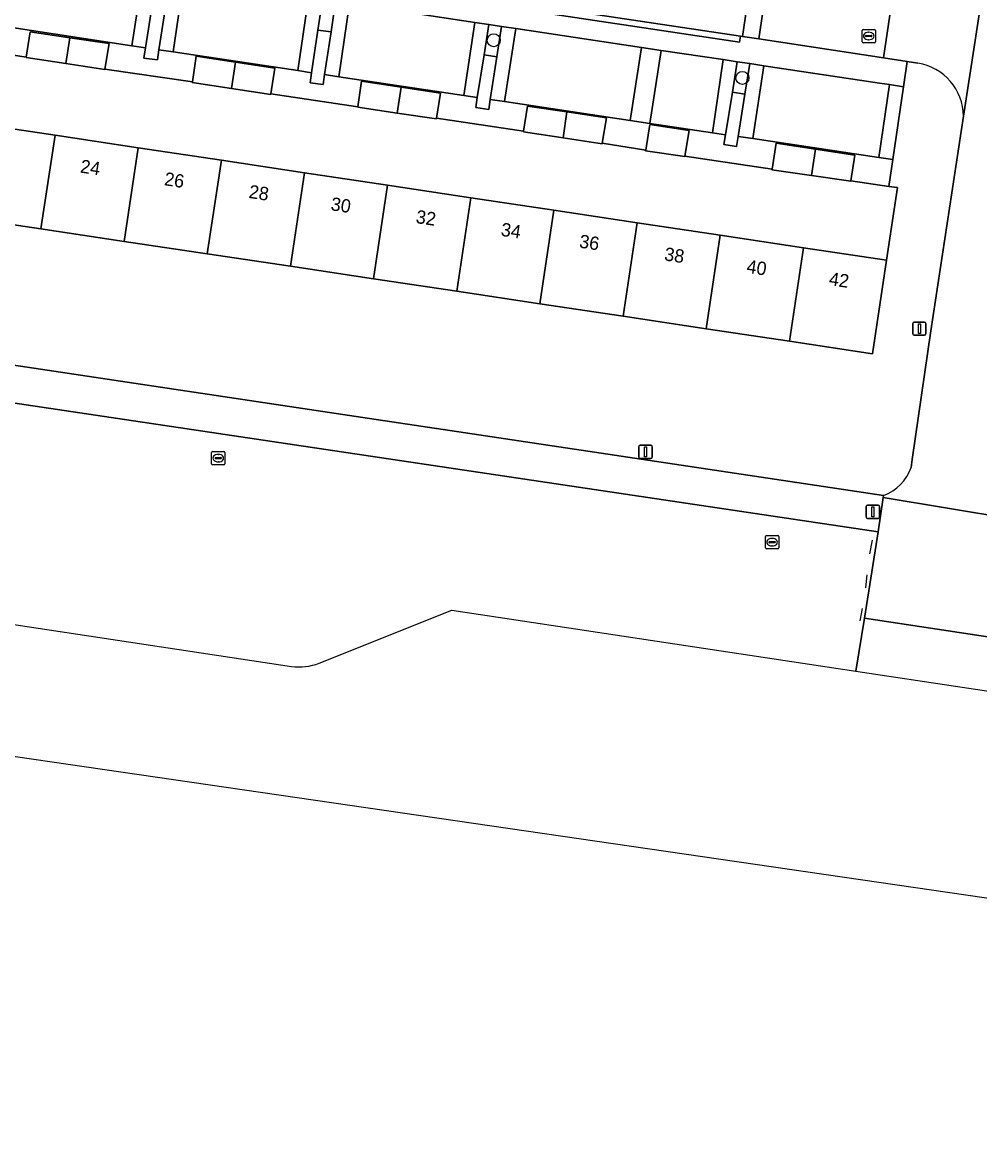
# Model space of a CAD drawing. Extents: x 164148 to 165261, y 382513 to 383432.
# Drawn here: x 164306.2 to 164378.2, y 382657.3 to 382741 of the extents above; entities that cross this region are included whole.
import ezdxf

# ---------------------------------------------------------------- set-up
doc = ezdxf.new("R2010")
doc.units = 0
for name, color, linetype in [('IMGEO_Afsluitpaal', 7, 'Continuous'), ('IMGEO_Boom', 7, 'Continuous'), ('IMGEO_Erf', 7, 'Continuous'), ('IMGEO_Fietspad_open', 7, 'Continuous'), ('IMGEO_Groenvoorziening', 7, 'Continuous'), ('IMGEO_Hek', 7, 'Continuous'), ('IMGEO_Lichtmast', 7, 'Continuous'), ('IMGEO_Pand', 7, 'Continuous'), ('IMGEO_Pand_nummerreeks', 7, 'Continuous'), ('IMGEO_Parkeervlak_open', 7, 'Continuous'), ('IMGEO_Rijbaan_lokaal_open', 7, 'Continuous'), ('IMGEO_Rioolput', 7, 'Continuous'), ('IMGEO_Voetpad_gesloten', 7, 'Continuous'), ('IMGEO_Voetpad_open', 7, 'Continuous'), ('IMGEO_Waterloop', 7, 'Continuous')]:
    doc.layers.add(name, color=color, linetype=linetype)

msp = doc.modelspace()

# ---------------------------------------------------------------- linework, layer by layer
at = {"layer": 'IMGEO_Afsluitpaal'}
for p, q in [((164369.637, 382703.772), (164369.637, 382704.572)), ((164369.637, 382704.572), (164369.637, 382703.772)), ((164369.737, 382704.672), (164370.527, 382704.672)), ((164370.527, 382704.672), (164369.737, 382704.672)), ((164370.627, 382704.572), (164370.627, 382703.772)), ((164370.627, 382703.772), (164370.627, 382704.572)), ((164370.527, 382703.672), (164369.737, 382703.672)), ((164369.737, 382703.672), (164370.527, 382703.672))]:
    msp.add_line(p, q, dxfattribs=at)
msp.add_lwpolyline([(164370.057, 382704.547), (164370.207, 382704.547), (164370.207, 382703.797), (164370.057, 382703.797), (164370.057, 382704.547)], dxfattribs=at)
for centre, start, end in [((164369.737, 382704.572), 90, 180), ((164369.737, 382704.572), 90, 180), ((164370.527, 382704.572), 0, 90), ((164370.527, 382704.572), 360, 90), ((164369.737, 382703.772), 180, 270), ((164369.737, 382703.772), 180, 270), ((164370.527, 382703.772), 270, 0), ((164370.527, 382703.772), 270, 0)]:
    msp.add_arc(centre, 0.1, start, end, dxfattribs=at)
at = {"layer": 'IMGEO_Boom'}
for centre in [(164341.623, 382739.637), (164360.321, 382736.805)]:
    msp.add_circle(centre, 0.489, dxfattribs=at)
at = {"layer": 'IMGEO_Erf'}
msp.add_lwpolyline([(164302.386, 382733.434), (164308.639, 382732.495), (164314.892, 382731.555), (164321.145, 382730.615), (164327.397, 382729.675), (164333.65, 382728.735), (164339.903, 382727.795), (164346.156, 382726.855), (164352.409, 382725.915), (164358.661, 382724.975), (164364.914, 382724.035), (164371.167, 382723.095), (164371.982, 382728.549), (164371.327, 382728.646), (164368.477, 382729.067), (164368.471, 382729.027), (164365.517, 382729.463), (164362.55, 382729.902), (164362.556, 382729.942), (164356.002, 382730.928), (164355.996, 382730.888), (164353.046, 382731.331), (164353.052, 382731.371), (164349.79, 382731.887), (164349.784, 382731.848), (164346.84, 382732.295), (164343.863, 382732.747), (164343.869, 382732.787), (164337.324, 382733.764), (164337.318, 382733.725), (164334.364, 382734.157), (164331.401, 382734.591), (164331.407, 382734.631), (164324.861, 382735.594), (164324.855, 382735.555), (164321.919, 382736.007), (164318.958, 382736.463), (164318.964, 382736.503), (164312.381, 382737.467), (164312.374, 382737.428), (164309.446, 382737.877), (164306.463, 382738.335), (164306.469, 382738.374), (164299.957, 382739.392)], dxfattribs=at)
at = {"layer": 'IMGEO_Fietspad_open'}
msp.add_lwpolyline([(164260.676, 382721.879), (164234.737, 382725.745), (164232.957, 382726.01), (164228.332, 382726.7), (164227.905, 382723.931), (164306.471, 382712.221), (164370.532, 382702.671), (164370.921, 382705.236), (164370.945, 382705.394), (164340.005, 382710.03), (164332.292, 382711.186), (164307.052, 382714.968)], close=True, dxfattribs=at)
at = {"layer": 'IMGEO_Groenvoorziening'}
for points in [[(164239.251, 382756.091), (164235.164, 382728.614), (164234.737, 382725.745), (164260.676, 382721.879), (164307.052, 382714.968), (164332.292, 382711.186), (164340.005, 382710.03), (164370.945, 382705.394)], [(164373.52, 382737.908), (164372.716, 382738.031), (164372.437, 382736.144), (164371.625, 382730.661), (164371.327, 382728.646), (164371.982, 382728.549), (164371.167, 382723.095), (164370.116, 382716.058), (164363.856, 382716.998), (164357.603, 382717.937), (164351.35, 382718.876), (164345.098, 382719.815), (164338.845, 382720.754), (164332.592, 382721.693), (164326.339, 382722.632), (164320.086, 382723.571), (164313.833, 382724.51), (164307.58, 382725.449), (164301.327, 382726.388)], [(164373.009, 382707.505), (164373.096, 382708.107), (164374.489, 382717.772), (164376.942, 382733.935)], [(164328.492, 382692.783), (164338.476, 382696.759), (164368.847, 382692.183), (164369.495, 382696.165), (164370.532, 382702.671), (164306.471, 382712.221), (164227.905, 382723.931), (164226.946, 382717.718), (164225.436, 382717.946), (164156.032, 382728.272), (164156.167, 382727.868), (164154.641, 382728.153), (164153.064, 382730.364)], [(164149.515, 382719.205), (164287.46, 382698.415), (164326.419, 382692.543)]]:
    msp.add_lwpolyline(points, dxfattribs=at)
for points in [[(164329.735, 382742.55), (164328.741, 382742.699), (164328.399, 382740.393), (164329.394, 382740.269)], [(164342.213, 382740.678), (164341.253, 382740.822), (164340.895, 382738.538), (164341.859, 382738.384)], [(164360.888, 382737.877), (164359.935, 382738.019), (164359.569, 382735.739), (164360.52, 382735.586)]]:
    msp.add_lwpolyline(points, close=True, dxfattribs=at)
for centre, radius, start, end in [((164372.886, 382733.901), 4.057, 0.47553, 81.00203), ((164369.713, 382708.663), 3.494, 290.65193, 340.63803), ((164327.013, 382696.488), 3.989, 261.44233, 291.76562)]:
    msp.add_arc(centre, radius, start, end, dxfattribs=at)
at = {"layer": 'IMGEO_Hek'}
for points in [[(164369.896, 382701.007), (164370.097, 382702.024)], [(164369.609, 382698.442), (164369.717, 382699.436)], [(164369.187, 382695.969), (164369.358, 382696.904)]]:
    msp.add_lwpolyline(points, dxfattribs=at)
at = {"layer": 'IMGEO_Lichtmast'}
for p, q in [((164373.139, 382717.542), (164373.139, 382718.342)), ((164373.139, 382718.342), (164373.139, 382717.542)), ((164373.239, 382718.442), (164374.029, 382718.442)), ((164374.029, 382718.442), (164373.239, 382718.442)), ((164374.129, 382718.342), (164374.129, 382717.542)), ((164374.129, 382717.542), (164374.129, 382718.342)), ((164374.029, 382717.442), (164373.239, 382717.442)), ((164373.239, 382717.442), (164374.029, 382717.442)), ((164352.543, 382708.281), (164352.543, 382709.081)), ((164352.543, 382709.081), (164352.543, 382708.281)), ((164352.643, 382709.181), (164353.433, 382709.181)), ((164353.433, 382709.181), (164352.643, 382709.181)), ((164353.533, 382709.081), (164353.533, 382708.281)), ((164353.533, 382708.281), (164353.533, 382709.081)), ((164353.433, 382708.181), (164352.643, 382708.181)), ((164352.643, 382708.181), (164353.433, 382708.181))]:
    msp.add_line(p, q, dxfattribs=at)
for points in [[(164373.559, 382718.317), (164373.709, 382718.317), (164373.709, 382717.567), (164373.559, 382717.567), (164373.559, 382718.317)], [(164352.963, 382709.056), (164353.113, 382709.056), (164353.113, 382708.306), (164352.963, 382708.306), (164352.963, 382709.056)]]:
    msp.add_lwpolyline(points, dxfattribs=at)
for centre, start, end in [((164373.239, 382718.342), 90, 180), ((164373.239, 382718.342), 90, 180), ((164374.029, 382718.342), 0, 90), ((164374.029, 382718.342), 360, 90), ((164373.239, 382717.542), 180, 270), ((164373.239, 382717.542), 180, 270), ((164374.029, 382717.542), 270, 0), ((164374.029, 382717.542), 270, 0), ((164352.643, 382709.081), 90, 180), ((164352.643, 382709.081), 90, 180), ((164353.433, 382709.081), 0, 90), ((164353.433, 382709.081), 360, 90), ((164352.643, 382708.281), 180, 270), ((164352.643, 382708.281), 180, 270), ((164353.433, 382708.281), 270, 0), ((164353.433, 382708.281), 270, 0)]:
    msp.add_arc(centre, 0.1, start, end, dxfattribs=at)
at = {"layer": 'IMGEO_Pand'}
for points in [[(164309.739, 382739.826), (164306.776, 382740.27), (164306.469, 382738.374), (164306.463, 382738.335), (164309.446, 382737.877)], [(164312.701, 382739.382), (164309.739, 382739.826), (164309.446, 382737.877), (164312.374, 382737.428), (164312.381, 382737.467)], [(164322.219, 382737.99), (164319.261, 382738.437), (164318.964, 382736.503), (164318.958, 382736.463), (164321.919, 382736.007)], [(164325.177, 382737.542), (164322.219, 382737.99), (164321.919, 382736.007), (164324.855, 382735.555), (164324.861, 382735.594)], [(164334.66, 382736.112), (164331.687, 382736.562), (164331.407, 382734.631), (164331.401, 382734.591), (164334.364, 382734.157)], [(164337.633, 382735.661), (164334.66, 382736.112), (164334.364, 382734.157), (164337.318, 382733.725), (164337.324, 382733.764)], [(164347.134, 382734.24), (164344.171, 382734.687), (164343.869, 382732.787), (164343.863, 382732.747), (164346.84, 382732.295)], [(164350.096, 382733.792), (164347.134, 382734.24), (164346.84, 382732.295), (164349.784, 382731.848), (164349.79, 382731.887)], [(164308.639, 382732.495), (164302.386, 382733.434), (164301.327, 382726.388), (164307.58, 382725.449)], [(164356.31, 382732.84), (164353.353, 382733.31), (164353.052, 382731.371), (164353.046, 382731.331), (164355.996, 382730.888), (164356.002, 382730.928)], [(164314.892, 382731.555), (164308.639, 382732.495), (164307.58, 382725.449), (164313.833, 382724.51)], [(164365.814, 382731.443), (164362.853, 382731.886), (164362.556, 382729.942), (164362.55, 382729.902), (164365.517, 382729.463)], [(164321.145, 382730.615), (164314.892, 382731.555), (164313.833, 382724.51), (164320.086, 382723.571)], [(164368.774, 382731), (164365.814, 382731.443), (164365.517, 382729.463), (164368.471, 382729.027), (164368.477, 382729.067)], [(164327.397, 382729.675), (164321.145, 382730.615), (164320.086, 382723.571), (164326.339, 382722.632)], [(164333.65, 382728.735), (164327.397, 382729.675), (164326.339, 382722.632), (164332.592, 382721.693)], [(164339.903, 382727.795), (164333.65, 382728.735), (164332.592, 382721.693), (164338.845, 382720.754)], [(164346.156, 382726.855), (164339.903, 382727.795), (164338.845, 382720.754), (164345.098, 382719.815)], [(164352.409, 382725.915), (164346.156, 382726.855), (164345.098, 382719.815), (164351.35, 382718.876)], [(164358.661, 382724.975), (164352.409, 382725.915), (164351.35, 382718.876), (164357.603, 382717.937)], [(164364.914, 382724.035), (164358.661, 382724.975), (164357.603, 382717.937), (164363.856, 382716.998)], [(164371.167, 382723.095), (164364.914, 382724.035), (164363.856, 382716.998), (164370.116, 382716.058)]]:
    msp.add_lwpolyline(points, close=True, dxfattribs=at)
at = {"layer": 'IMGEO_Parkeervlak_open'}
for points in [[(164315.269, 382744.72), (164310.857, 382745.382), (164305.885, 382746.126), (164305.058, 382740.634), (164314.421, 382739.227)], [(164327.7, 382742.855), (164318.334, 382744.26), (164317.513, 382738.762), (164326.902, 382737.35)], [(164340.199, 382740.98), (164330.788, 382742.392), (164329.971, 382736.889), (164339.373, 382735.476)], [(164352.728, 382739.101), (164343.277, 382740.518), (164342.424, 382735.017), (164351.883, 382733.595)], [(164358.887, 382738.177), (164354.217, 382738.877), (164353.361, 382733.373), (164358.071, 382732.665)], [(164371.396, 382736.3), (164370.646, 382736.412), (164361.933, 382737.72), (164361.12, 382732.241), (164370.587, 382730.817)], [(164369.495, 382696.165), (164368.847, 382692.183), (164418.339, 382684.725), (164419.009, 382689.034), (164413.703, 382689.853), (164412.872, 382689.606)]]:
    msp.add_lwpolyline(points, close=True, dxfattribs=at)
at = {"layer": 'IMGEO_Rijbaan_lokaal_open'}
for points in [[(164395.784, 382853.789), (164391.596, 382828.04), (164384.684, 382784.433), (164379.571, 382751.034), (164376.942, 382733.935), (164374.489, 382717.772), (164373.096, 382708.107), (164373.009, 382707.505)], [(164313.093, 382751.984), (164311.981, 382752.165), (164311.273, 382747.283), (164312.566, 382747.089), (164360.175, 382739.944), (164360.323, 382739.921), (164361.049, 382744.852), (164360.524, 382744.921), (164359.235, 382745.092), (164340.132, 382747.95)], [(164376.942, 382733.935), (164379.571, 382751.034)], [(164377.348, 382749.559), (164372.688, 382750.223), (164372.504, 382748.976), (164370.926, 382738.304), (164372.716, 382738.031), (164373.52, 382737.908)], [(164362.276, 382744.688), (164361.564, 382739.732), (164370.926, 382738.304), (164372.504, 382748.976)], [(164370.945, 382705.394), (164370.921, 382705.236), (164380.58, 382703.646)]]:
    msp.add_lwpolyline(points, dxfattribs=at)
for points in [[(164362.276, 382744.688), (164361.049, 382744.852), (164360.323, 382739.921), (164361.564, 382739.732)], [(164416.139, 382698.839), (164415.683, 382698.908), (164402.477, 382700.869), (164393.243, 382702.24), (164387.791, 382703.049), (164380.58, 382703.646), (164370.921, 382705.236), (164370.532, 382702.671), (164369.495, 382696.165), (164412.872, 382689.606), (164413.703, 382689.853), (164419.009, 382689.034), (164467.197, 382681.721), (164473.36, 382680.814), (164480.539, 382679.513), (164485.554, 382677.821), (164487.022, 382677.399), (164488.481, 382686.76), (164481.634, 382688.993), (164475.865, 382689.86)]]:
    msp.add_lwpolyline(points, close=True, dxfattribs=at)
for centre, radius, start, end in [((164372.886, 382733.901), 4.057, 0.47553, 81.00203), ((164369.713, 382708.663), 3.494, 290.65193, 340.63803)]:
    msp.add_arc(centre, radius, start, end, dxfattribs=at)
at = {"layer": 'IMGEO_Rioolput'}
for p, q in [((164369.323, 382739.528), (164369.323, 382740.38)), ((164369.398, 382740.454), (164370.25, 382740.454)), ((164369.811, 382740.234), (164369.836, 382740.234)), ((164370.324, 382740.38), (164370.324, 382739.528)), ((164370.25, 382739.454), (164369.398, 382739.454)), ((164369.582, 382739.948), (164369.582, 382739.96)), ((164370.02, 382739.911), (164369.622, 382739.911)), ((164369.625, 382739.997), (164370.023, 382739.997)), ((164369.834, 382739.674), (164369.809, 382739.674)), ((164370.066, 382739.96), (164370.066, 382739.948)), ((164320.414, 382707.779), (164320.414, 382708.631)), ((164320.489, 382708.705), (164321.341, 382708.705)), ((164320.716, 382708.248), (164321.114, 382708.248)), ((164320.902, 382708.485), (164320.927, 382708.485)), ((164321.415, 382708.631), (164321.415, 382707.779)), ((164321.341, 382707.705), (164320.489, 382707.705)), ((164320.673, 382708.199), (164320.673, 382708.211)), ((164321.111, 382708.162), (164320.713, 382708.162)), ((164320.925, 382707.925), (164320.9, 382707.925)), ((164321.157, 382708.211), (164321.157, 382708.199)), ((164362.134, 382702.381), (164362.986, 382702.381)), ((164362.059, 382701.455), (164362.059, 382702.307)), ((164362.318, 382701.875), (164362.318, 382701.887)), ((164362.756, 382701.838), (164362.358, 382701.838)), ((164362.361, 382701.924), (164362.759, 382701.924)), ((164362.57, 382701.601), (164362.545, 382701.601)), ((164362.547, 382702.161), (164362.572, 382702.161)), ((164362.802, 382701.887), (164362.802, 382701.875)), ((164363.06, 382702.307), (164363.06, 382701.455)), ((164362.986, 382701.381), (164362.134, 382701.381))]:
    msp.add_line(p, q, dxfattribs=at)
for points in [[(164369.323, 382739.528), (164369.323, 382740.38)], [(164369.398, 382740.454), (164370.25, 382740.454)], [(164370.324, 382740.38), (164370.324, 382739.528)], [(164370.25, 382739.454), (164369.398, 382739.454)], [(164320.414, 382707.779), (164320.414, 382708.631)], [(164320.489, 382708.705), (164321.341, 382708.705)], [(164321.415, 382708.631), (164321.415, 382707.779)], [(164321.341, 382707.705), (164320.489, 382707.705)], [(164362.134, 382702.381), (164362.986, 382702.381)], [(164362.059, 382701.455), (164362.059, 382702.307)], [(164363.06, 382702.307), (164363.06, 382701.455)], [(164362.986, 382701.381), (164362.134, 382701.381)]]:
    msp.add_lwpolyline(points, dxfattribs=at)
for centre, radius, start, end in [((164369.4, 382740.378), 0.0765, 91.55205, 178.44795), ((164369.4, 382740.378), 0.0765, 91.55205, 178.44795), ((164370.248, 382740.378), 0.0765, 1.55205, 88.44795), ((164370.248, 382740.378), 0.0765, 1.55205, 88.44795), ((164369.4, 382739.53), 0.0765, 181.55205, 268.44795), ((164369.4, 382739.53), 0.0765, 181.55205, 268.44795), ((164369.622, 382739.957), 0.0403, 85.87752, 175.75265), ((164369.619, 382739.947), 0.0366, 178.93798, 274.71019), ((164370.023, 382739.954), 0.043, 264.86636, 352.45326), ((164370.027, 382739.959), 0.0386, 1.73085, 96.63898), ((164370.248, 382739.53), 0.0765, 271.55205, 358.44795), ((164370.248, 382739.53), 0.0765, 271.55205, 358.44795), ((164320.491, 382708.629), 0.0765, 91.55205, 178.44795), ((164320.491, 382708.629), 0.0765, 91.55205, 178.44795), ((164320.713, 382708.208), 0.0403, 85.87752, 175.75265), ((164321.118, 382708.21), 0.0386, 1.73085, 96.63898), ((164321.339, 382708.629), 0.0765, 1.55205, 88.44795), ((164321.339, 382708.629), 0.0765, 1.55205, 88.44795), ((164320.491, 382707.781), 0.0765, 181.55205, 268.44795), ((164320.491, 382707.781), 0.0765, 181.55205, 268.44795), ((164320.71, 382708.198), 0.0366, 178.93798, 274.71019), ((164321.114, 382708.205), 0.043, 264.86636, 352.45326), ((164321.339, 382707.781), 0.0765, 271.55205, 358.44795), ((164321.339, 382707.781), 0.0765, 271.55205, 358.44795), ((164362.136, 382702.305), 0.0765, 91.55205, 178.44795), ((164362.136, 382702.305), 0.0765, 91.55205, 178.44795), ((164362.984, 382702.305), 0.0765, 1.55205, 88.44795), ((164362.984, 382702.305), 0.0765, 1.55205, 88.44795), ((164362.358, 382701.884), 0.0403, 85.87752, 175.75265), ((164362.355, 382701.874), 0.0366, 178.93798, 274.71019), ((164362.759, 382701.881), 0.043, 264.86636, 352.45326), ((164362.763, 382701.886), 0.0386, 1.73085, 96.63898), ((164362.136, 382701.457), 0.0765, 181.55205, 268.44795), ((164362.136, 382701.457), 0.0765, 181.55205, 268.44795), ((164362.984, 382701.457), 0.0765, 271.55205, 358.44795), ((164362.984, 382701.457), 0.0765, 271.55205, 358.44795)]:
    msp.add_arc(centre, radius, start, end, dxfattribs=at)
for centre, major_axis, ratio, start_param, end_param in [((164369.81, 382739.954), (-0.387, 0.002), 0.722429, 4.712389, 7.853982), ((164369.835, 382739.954), (-0.39, 0.002), 0.717154, 1.570796, 4.712389), ((164320.901, 382708.205), (-0.387, 0.002), 0.722429, 4.712389, 7.853982), ((164320.926, 382708.205), (-0.39, 0.002), 0.717154, 1.570796, 4.712389), ((164362.546, 382701.881), (-0.387, 0.002), 0.722429, 4.712389, 7.853982), ((164362.571, 382701.881), (-0.39, 0.002), 0.717154, 1.570796, 4.712389)]:
    msp.add_ellipse(centre, major_axis=major_axis, ratio=ratio, start_param=start_param, end_param=end_param, dxfattribs=at)
at = {"layer": 'IMGEO_Voetpad_gesloten'}
msp.add_lwpolyline([(164312.566, 382747.089), (164311.273, 382747.283), (164311.133, 382747.304), (164311.073, 382746.855), (164360.101, 382739.5), (164360.175, 382739.944)], close=True, dxfattribs=at)
at = {"layer": 'IMGEO_Voetpad_open'}
for points in [[(164330.788, 382742.392), (164340.199, 382740.98), (164341.253, 382740.822), (164342.213, 382740.678), (164343.277, 382740.518), (164352.728, 382739.101), (164354.217, 382738.877), (164358.887, 382738.177), (164359.935, 382738.019), (164360.888, 382737.877), (164361.933, 382737.72), (164370.646, 382736.412), (164371.396, 382736.3), (164372.437, 382736.144), (164372.716, 382738.031), (164370.926, 382738.304), (164361.564, 382739.732), (164360.323, 382739.921), (164360.175, 382739.944), (164360.101, 382739.5), (164311.073, 382746.855)], [(164299.957, 382739.392), (164306.469, 382738.374), (164306.776, 382740.27), (164309.739, 382739.826), (164312.701, 382739.382), (164312.381, 382737.467), (164318.964, 382736.503), (164319.261, 382738.437), (164322.219, 382737.99), (164325.177, 382737.542), (164324.861, 382735.594), (164331.407, 382734.631), (164331.687, 382736.562), (164334.66, 382736.112), (164337.633, 382735.661), (164337.324, 382733.764), (164343.869, 382732.787), (164344.171, 382734.687), (164347.134, 382734.24), (164350.096, 382733.792), (164349.79, 382731.887), (164353.052, 382731.371), (164353.353, 382733.31), (164356.31, 382732.84), (164356.002, 382730.928), (164362.556, 382729.942), (164362.853, 382731.886), (164365.814, 382731.443), (164368.774, 382731), (164368.477, 382729.067), (164371.327, 382728.646), (164371.625, 382730.661), (164370.587, 382730.817), (164361.12, 382732.241), (164360.007, 382732.389), (164359.887, 382731.641), (164358.936, 382731.794), (164359.052, 382732.517), (164358.071, 382732.665), (164353.361, 382733.373), (164351.883, 382733.595), (164342.424, 382735.017), (164341.364, 382735.176), (164341.25, 382734.438), (164340.277, 382734.59), (164340.392, 382735.323), (164339.373, 382735.476), (164329.971, 382736.889), (164328.912, 382737.048), (164328.802, 382736.314), (164327.813, 382736.437), (164327.925, 382737.197), (164326.902, 382737.35), (164317.513, 382738.762), (164316.448, 382738.922), (164316.332, 382738.159), (164315.323, 382738.299), (164315.447, 382739.072), (164314.421, 382739.227), (164305.058, 382740.634)]]:
    msp.add_lwpolyline(points, dxfattribs=at)
for points in [[(164315.954, 382742.251), (164316.323, 382744.562), (164315.269, 382744.72), (164314.421, 382739.227), (164315.447, 382739.072)], [(164318.334, 382744.26), (164317.284, 382744.418), (164316.933, 382742.109), (164316.448, 382738.922), (164317.513, 382738.762)], [(164328.399, 382740.393), (164328.741, 382742.699), (164327.7, 382742.855), (164326.902, 382737.35), (164327.925, 382737.197)], [(164330.788, 382742.392), (164329.735, 382742.55), (164329.394, 382740.269), (164328.912, 382737.048), (164329.971, 382736.889)], [(164316.933, 382742.109), (164315.954, 382742.251), (164315.447, 382739.072), (164315.323, 382738.299), (164316.332, 382738.159), (164316.448, 382738.922)], [(164340.895, 382738.538), (164341.253, 382740.822), (164340.199, 382740.98), (164339.373, 382735.476), (164340.392, 382735.323)], [(164329.394, 382740.269), (164328.399, 382740.393), (164327.925, 382737.197), (164327.813, 382736.437), (164328.802, 382736.314), (164328.912, 382737.048)], [(164343.277, 382740.518), (164342.213, 382740.678), (164341.859, 382738.384), (164341.364, 382735.176), (164342.424, 382735.017)], [(164341.859, 382738.384), (164340.895, 382738.538), (164340.392, 382735.323), (164340.277, 382734.59), (164341.25, 382734.438), (164341.364, 382735.176)], [(164354.217, 382738.877), (164352.728, 382739.101), (164351.883, 382733.595), (164353.361, 382733.373)], [(164359.569, 382735.739), (164359.935, 382738.019), (164358.887, 382738.177), (164358.071, 382732.665), (164359.052, 382732.517)], [(164361.933, 382737.72), (164360.888, 382737.877), (164360.52, 382735.586), (164360.007, 382732.389), (164361.12, 382732.241)], [(164372.437, 382736.144), (164371.396, 382736.3), (164370.587, 382730.817), (164371.625, 382730.661)], [(164360.52, 382735.586), (164359.569, 382735.739), (164359.052, 382732.517), (164358.936, 382731.794), (164359.887, 382731.641), (164360.007, 382732.389)]]:
    msp.add_lwpolyline(points, close=True, dxfattribs=at)
at = {"layer": 'IMGEO_Waterloop'}
for points in [[(165075.563, 382573.631), (164147.904, 382708.691), (164149.515, 382719.205), (164287.46, 382698.415), (164326.419, 382692.543)], [(164328.492, 382692.783), (164338.476, 382696.759), (164368.847, 382692.183), (164418.339, 382684.725), (164466.547, 382677.539), (164472.711, 382676.638), (164485.989, 382674.696), (164496.197, 382667.239), (164500, 382666.556), (164520.576, 382663.482), (164526.491, 382663.189), (164527.855, 382663.533)]]:
    msp.add_lwpolyline(points, dxfattribs=at)
msp.add_arc((164327.013, 382696.488), 3.989, 261.44233, 291.76562, dxfattribs=at)

# ---------------------------------------------------------------- texts
at = {"layer": 'IMGEO_Pand_nummerreeks'}
for s, p in [('24', (164310.489, 382729.688)), ('26', (164316.803, 382728.739)), ('28', (164323.164, 382727.783)), ('30', (164329.328, 382726.856)), ('32', (164335.728, 382725.894)), ('34', (164342.12, 382724.933)), ('36', (164348.012, 382724.047)), ('38', (164354.407, 382723.086)), ('40', (164360.592, 382722.156)), ('42', (164366.79, 382721.225))]:
    msp.add_text(s, height=1, rotation=351.45147, dxfattribs=at).set_placement(p)

doc.saveas('drawing.dxf')
